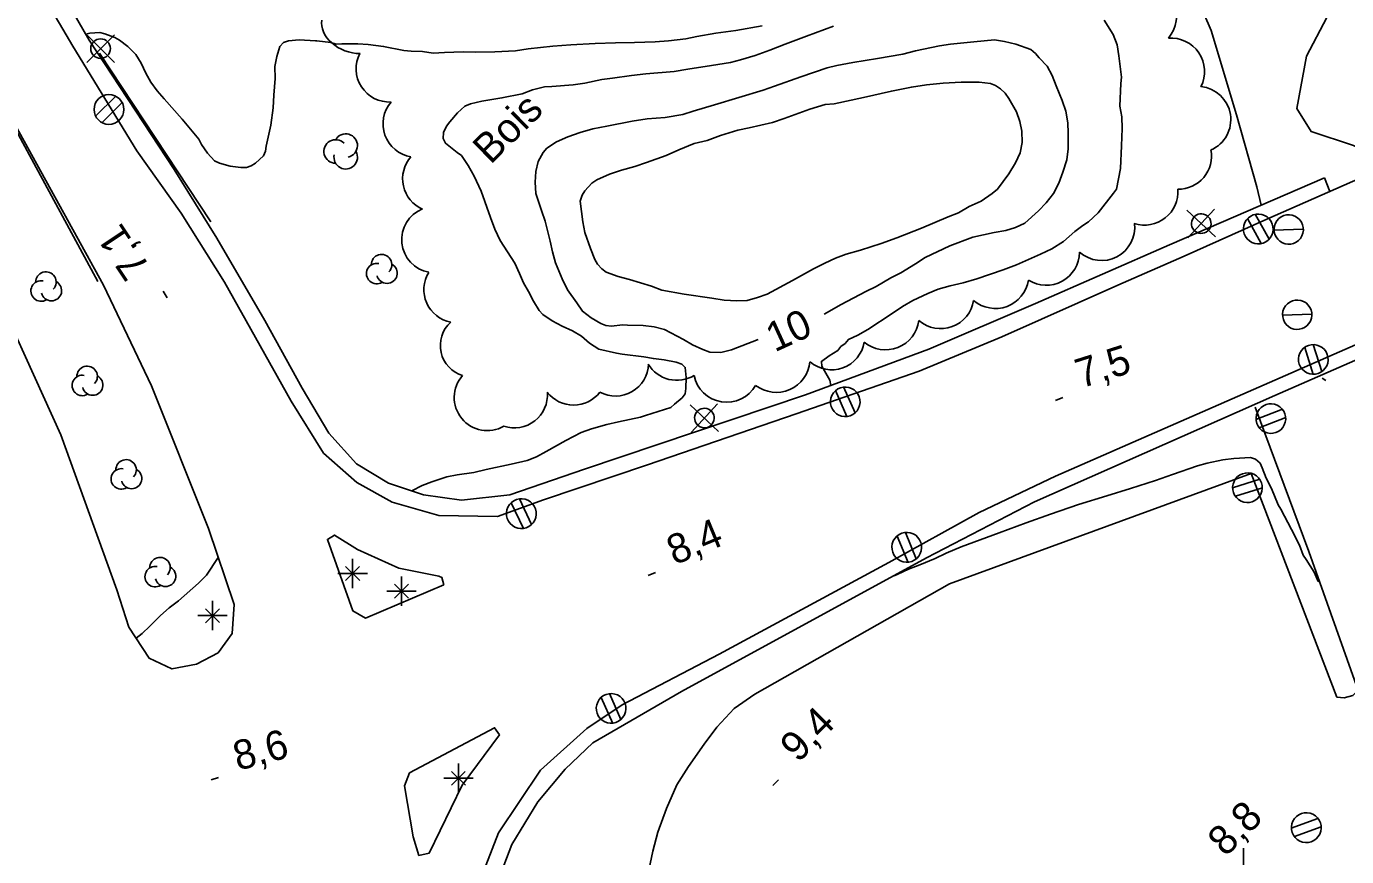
# Model space of a CAD drawing. Extents: x 381879 to 384696, y 5564785 to 5567594.
# Drawn here: x 383869.7 to 384004.5, y 5566301.1 to 5566385.9 of the extents above; entities that cross this region are included whole.
import ezdxf

# ---------------------------------------------------------------- set-up
doc = ezdxf.new("R2010")
doc.units = 0
for name, color, linetype in [('Niveau 1', 7, 'Continuous'), ('Niveau 19', 7, 'Continuous'), ('Niveau 2', 7, 'Continuous'), ('Niveau 21', 7, 'Continuous'), ('Niveau 22', 7, 'Continuous'), ('Niveau 26', 7, 'Continuous'), ('Niveau 3', 7, 'Continuous'), ('Niveau 36', 7, 'Continuous'), ('Niveau 44', 7, 'Continuous'), ('Niveau 52', 7, 'Continuous')]:
    doc.layers.add(name, color=color, linetype=linetype)

msp = doc.modelspace()

# ---------------------------------------------------------------- linework, layer by layer
at = {"layer": 'Niveau 1'}
for points in [[(383944.4, 5566353.89), (383941.67, 5566352.83), (383940.59, 5566352.56), (383939.48, 5566352.61), (383938.76, 5566352.86), (383937.7, 5566353.36), (383936.77, 5566353.9), (383934.83, 5566354.92), (383933.79, 5566355.18), (383932.68, 5566355.33), (383931.07, 5566355.35), (383930.55, 5566355.39), (383929.42, 5566355.26), (383928.84, 5566355.33), (383928.33, 5566355.54), (383927.34, 5566356.1), (383926.47, 5566356.78), (383925.9, 5566357.64), (383924.95, 5566358.97), (383924.39, 5566360.09), (383923.71, 5566361.73), (383923.39, 5566362.85), (383923.17, 5566363.93), (383922.67, 5566365.99), (383922.29, 5566367.06), (383921.72, 5566368.81), (383921.62, 5566369.94), (383921.71, 5566371.04), (383921.95, 5566372.06), (383922.44, 5566372.99), (383922.84, 5566373.41), (383923.83, 5566374.08), (383924.98, 5566374.58), (383926.22, 5566375.03), (383927.52, 5566375.39), (383928.97, 5566375.68), (383931.55, 5566376.19), (383933.07, 5566376.41), (383934.92, 5566376.57), (383936.7, 5566376.86), (383937.78, 5566377.21), (383939.95, 5566377.86), (383942.42, 5566378.61), (383944.93, 5566379.34), (383946.06, 5566379.74), (383948.78, 5566380.71), (383951.46, 5566381.63), (383952.45, 5566381.88), (383954.07, 5566382.17), (383956.58, 5566382.59), (383959.19, 5566383.04), (383960.47, 5566383.35), (383962.92, 5566383.87), (383964.06, 5566384.03), (383966.43, 5566384.3), (383968.54, 5566384.49), (383969.55, 5566384.33), (383970.71, 5566384.05), (383972.24, 5566383.5), (383972.72, 5566383.1), (383973.1, 5566382.64), (383973.9, 5566381.8), (383974.44, 5566380.83), (383974.83, 5566379.79), (383975.46, 5566378.29), (383975.83, 5566377.22), (383976.03, 5566376), (383976.07, 5566374.96), (383976.07, 5566373.37), (383975.92, 5566372.23), (383975.53, 5566370.96), (383975.1, 5566369.87), (383974.55, 5566368.79), (383973.81, 5566367.86), (383973.02, 5566367.03), (383971.65, 5566365.78), (383970.69, 5566365.33), (383969.71, 5566365.03), (383968.52, 5566364.81), (383966.34, 5566364.34), (383963.97, 5566363.46)], [(383963.97, 5566363.46), (383961.46, 5566362.27), (383960.47, 5566361.61), (383958.97, 5566360.71), (383957.95, 5566360.18), (383956.47, 5566359.3), (383955.41, 5566358.78), (383952.88, 5566357.47), (383951.14, 5566356.49)]]:
    msp.add_lwpolyline(points, dxfattribs=at)
at = {"layer": 'Niveau 19'}
msp.add_lwpolyline([(384009.04, 5566371.75), (384005.19, 5566373.71), (384000.87, 5566375.14), (383999.42, 5566377.48), (384000.4, 5566382.81), (384002.46, 5566386.78), (384004.5, 5566388.63), (384007.19, 5566389.9), (384009.07, 5566391.03), (384009.06, 5566392.88), (384007.91, 5566394.71), (384004.22, 5566393.43), (383997.83, 5566391.16), (383992.57, 5566388.92), (383990.33, 5566394.2), (383987.67, 5566392.42), (383990.65, 5566385.45), (383993.25, 5566376.84), (383995.32, 5566369.47), (383995.77, 5566367.6)], dxfattribs=at)
at = {"layer": 'Niveau 2'}
for points in [[(383979.74, 5566386.48), (383980.65, 5566385.02), (383981.05, 5566383.98), (383981.23, 5566382.84), (383981.5, 5566380.68), (383981.45, 5566380.04), (383981.35, 5566377.73), (383981.53, 5566376.63), (383981.57, 5566375.43), (383981.52, 5566373.66), (383981.41, 5566371.36), (383981, 5566369.24), (383980.68, 5566368.82), (383979.14, 5566366.82), (383978.14, 5566365.91), (383977.55, 5566365.54), (383976.75, 5566364.93), (383975.58, 5566363.9), (383974.4, 5566363.15), (383973.25, 5566362.61), (383970.8, 5566361.5), (383969.42, 5566360.99), (383966.74, 5566360.08), (383965.35, 5566359.68), (383964.02, 5566359.38), (383962.79, 5566359.03), (383961.74, 5566358.59), (383960.21, 5566357.86), (383959.13, 5566357.25), (383958.08, 5566356.54), (383955.61, 5566354.9), (383954.59, 5566354.32), (383953.63, 5566353.88), (383953.28, 5566353.49), (383952.86, 5566353.17), (383952.53, 5566352.77), (383951.67, 5566352.21), (383950.86, 5566351.65), (383950.92, 5566351.16)], [(383875.74, 5566385.07), (383876.17, 5566385.17), (383877.18, 5566385.23), (383877.68, 5566385.11), (383878.71, 5566384.74), (383879.2, 5566384.45), (383880.05, 5566383.8), (383880.85, 5566383), (383881.39, 5566382.12), (383881.87, 5566381.07), (383882.4, 5566380.18), (383883.03, 5566379.27), (383883.76, 5566378.47), (383885.6, 5566376.39), (383887.3, 5566374.33), (383887.55, 5566373.8), (383888.17, 5566372.9), (383888.89, 5566372.13), (383889.41, 5566371.88), (383890.49, 5566371.6), (383891.58, 5566371.44), (383892.15, 5566371.47), (383892.64, 5566371.63), (383893.09, 5566371.9), (383893.91, 5566372.63), (383894.1, 5566373.11), (383894.18, 5566373.64), (383894.64, 5566375.77), (383894.9, 5566377.54), (383894.95, 5566378.83), (383895.09, 5566380.55), (383895.07, 5566381.75), (383895.27, 5566382.78), (383895.55, 5566383.79), (383895.95, 5566384.21), (383896.46, 5566384.38), (383897.55, 5566384.49), (383899.19, 5566384.4), (383899.36, 5566384.4)], [(383908.99, 5566383.32), (383910.12, 5566383.28), (383911.21, 5566383.11), (383912.37, 5566383.19), (383914.29, 5566383.26), (383915.53, 5566383.23), (383917.51, 5566383.26), (383919.63, 5566383.38), (383920.93, 5566383.56), (383923.44, 5566383.85), (383925.27, 5566383.96), (383927.77, 5566384.11), (383929.84, 5566384.18), (383931.77, 5566384.2), (383933.9, 5566384.27), (383935.25, 5566384.38), (383937.02, 5566384.6), (383938.15, 5566384.83), (383940.07, 5566385.16), (383942.11, 5566385.45), (383944.8, 5566385.9)], [(383919.57, 5566361.68), (383918.05, 5566364.01), (383917.51, 5566365.16), (383917.08, 5566366.35), (383916.12, 5566369.04), (383915.42, 5566370.58), (383914.79, 5566371.66), (383914.12, 5566372.67), (383913.67, 5566372.98), (383912.49, 5566373.93), (383912.23, 5566374.4), (383912.29, 5566375.04), (383912.58, 5566375.66), (383912.91, 5566376.11), (383913.72, 5566377.03), (383914.46, 5566377.72), (383915.05, 5566377.97), (383916.19, 5566378.22), (383918.25, 5566378.56), (383920.3, 5566378.98), (383921.38, 5566379.37), (383922.6, 5566379.69), (383923.33, 5566379.73), (383925.52, 5566379.9), (383926.71, 5566380.07), (383928.46, 5566380.45), (383929.54, 5566380.57), (383931.46, 5566380.86), (383932.94, 5566381), (383935.82, 5566381.26), (383937.21, 5566381.49), (383939.64, 5566381.85), (383941.58, 5566382.18), (383942.61, 5566382.43), (383944.1, 5566382.89), (383945.6, 5566383.44), (383947.15, 5566384.06), (383949.33, 5566384.87), (383952.09, 5566385.88)], [(383899.36, 5566384.4), (383900.76, 5566384.2), (383901.31, 5566384.04), (383901.89, 5566384.07), (383903.52, 5566384.08), (383904.59, 5566384), (383906.16, 5566383.81), (383908.22, 5566383.41), (383908.99, 5566383.32)], [(383952.16, 5566377.94), (383955.16, 5566378.6), (383958.01, 5566379.25), (383960.06, 5566379.67), (383961.58, 5566379.89), (383963.3, 5566380.06), (383965.15, 5566380.16), (383966.98, 5566380.17), (383968.12, 5566380.04), (383968.65, 5566379.83), (383969.15, 5566379.5), (383969.62, 5566379.05), (383969.99, 5566378.5), (383970.79, 5566377.13), (383971.12, 5566376.15), (383971.33, 5566375.15), (383971.35, 5566373.99), (383971.16, 5566372.95), (383970.68, 5566371.92), (383970, 5566370.82), (383968.83, 5566369.24), (383968.31, 5566368.79), (383967.17, 5566368.02), (383965.96, 5566367.46), (383964.86, 5566366.82), (383963.81, 5566366.4), (383961.08, 5566365.26), (383958.57, 5566364.26), (383956.97, 5566363.68), (383954.86, 5566363), (383953.39, 5566362.59), (383952.31, 5566362.19), (383951.22, 5566361.7), (383950.06, 5566361.11), (383947.92, 5566359.91), (383945.32, 5566358.53), (383944.33, 5566358.17), (383943.27, 5566357.89), (383942.23, 5566357.85), (383940.95, 5566357.91), (383939.66, 5566358.11), (383936.86, 5566358.53), (383934.56, 5566358.94), (383933.51, 5566359.33), (383931.27, 5566360.03), (383930.1, 5566360.31), (383928.9, 5566360.77), (383928.44, 5566361.1), (383927.99, 5566361.57), (383927.74, 5566362.06), (383927.28, 5566363.18), (383926.72, 5566364.8), (383926.5, 5566365.9), (383926.22, 5566368.03), (383926.43, 5566368.62), (383926.7, 5566369.06), (383927.41, 5566369.85), (383927.93, 5566370.19), (383929.24, 5566370.76), (383930.44, 5566371.19), (383931.82, 5566371.55), (383933.02, 5566371.96), (383935.01, 5566372.68), (383936.3, 5566373.27), (383937.88, 5566373.89), (383939.2, 5566374.22), (383940.55, 5566374.71), (383942.34, 5566375.28), (383943.5, 5566375.51), (383945.88, 5566376.04), (383947.05, 5566376.45), (383949.67, 5566377.41), (383951.25, 5566377.89), (383952.16, 5566377.94)], [(383909.03, 5566338.43), (383910.11, 5566338.99), (383911.09, 5566339.37), (383912.63, 5566339.87), (383913.68, 5566340.07), (383915.36, 5566340.33), (383916.64, 5566340.62), (383919.18, 5566341.15), (383920.81, 5566341.54), (383921.77, 5566341.93), (383922.77, 5566342.46), (383924.77, 5566343.57), (383926.35, 5566344.39), (383927.38, 5566344.76), (383928.97, 5566345.23), (383930.15, 5566345.5), (383932.38, 5566345.96), (383932.91, 5566346.12), (383935.5, 5566346.94), (383935.87, 5566347.29), (383936.64, 5566347.94), (383936.95, 5566348.36), (383937.01, 5566348.9), (383937.05, 5566350), (383936.97, 5566351.04), (383936.61, 5566351.39), (383936.03, 5566351.59), (383934.8, 5566351.82), (383933.71, 5566351.94), (383932.72, 5566352.13), (383930.51, 5566352.4), (383929.94, 5566352.5), (383928.15, 5566352.92), (383927.17, 5566353.53), (383926.36, 5566354.22), (383925.46, 5566354.79), (383924.38, 5566355.27), (383923.37, 5566355.81), (383922.43, 5566356.45), (383922.06, 5566356.86), (383921.47, 5566357.8), (383920.97, 5566358.8), (383920.44, 5566359.68), (383920.04, 5566360.64), (383919.57, 5566361.68)], [(383950.92, 5566351.16), (383951.73, 5566349.73), (383951.82, 5566349.21)], [(383958.29, 5566329.78), (383958.66, 5566329.92), (383959.75, 5566330.43), (383960.93, 5566330.88), (383962.47, 5566331.52), (383963.59, 5566332.07), (383965.15, 5566332.73), (383966.44, 5566333.2), (383969.03, 5566334.14), (383971.77, 5566335.16), (383974.27, 5566336.07), (383977.12, 5566337.05), (383980.01, 5566337.94), (383982.44, 5566338.67), (383984.97, 5566339.49), (383986.71, 5566340.1), (383989.26, 5566341.01), (383990.27, 5566341.27), (383991.87, 5566341.6), (383992.99, 5566341.74), (383994.67, 5566341.86), (383995.19, 5566341.67), (383995.65, 5566341.27), (383995.88, 5566340.8), (383996.29, 5566339.72), (383996.81, 5566338.67), (383997.5, 5566337), (383997.76, 5566336.56), (383998.88, 5566334.51), (383999.67, 5566332.9), (384000.06, 5566331.86), (384000.38, 5566331.43), (384001.18, 5566330.13), (384001.59, 5566329.2), (384001.71, 5566329.24)], [(383889.28, 5566331.64), (383888.09, 5566329.83), (383887.25, 5566329.03), (383885.22, 5566327.2), (383884.26, 5566326.48), (383883.39, 5566325.72), (383882.29, 5566324.64), (383881.51, 5566323.89), (383880.89, 5566323.39)]]:
    msp.add_lwpolyline(points, dxfattribs=at)
at = {"layer": 'Niveau 21'}
for p, q in [((383903, 5566331.5), (383903, 5566328.5)), ((383901.5, 5566330), (383904.5, 5566330)), ((383902.28, 5566329.28), (383903.7, 5566330.7)), ((383903.72, 5566329.3), (383902.28, 5566330.7)), ((383908, 5566329.7), (383908, 5566326.7)), ((383906.5, 5566328.2), (383909.5, 5566328.2)), ((383907.28, 5566327.48), (383908.7, 5566328.9)), ((383908.72, 5566327.5), (383907.28, 5566328.9)), ((383888.7, 5566327.2), (383888.7, 5566324.2)), ((383887.2, 5566325.7), (383890.2, 5566325.7)), ((383887.98, 5566324.98), (383889.4, 5566326.4)), ((383889.42, 5566325), (383887.98, 5566326.4)), ((383913.08, 5566308.38), (383914.5, 5566309.8)), ((383914.52, 5566308.4), (383913.08, 5566309.8)), ((383913.8, 5566310.6), (383913.8, 5566307.6)), ((383912.3, 5566309.1), (383915.3, 5566309.1))]:
    msp.add_line(p, q, dxfattribs=at)
for points in [[(383846.47, 5566414.74), (383867.63, 5566377.47), (383877.55, 5566359.45), (383882.45, 5566349.17), (383888.29, 5566334.58), (383890.9, 5566326.83), (383890.71, 5566323.89), (383889.26, 5566321.91), (383887.06, 5566320.75), (383884.54, 5566320.26), (383882.21, 5566321.35), (383880.16, 5566324.52), (383878.93, 5566328.35), (383873.2, 5566344.16), (383864.95, 5566362.25), (383861.83, 5566365.93), (383859.1, 5566369.68), (383856.02, 5566376.05), (383846.82, 5566395.07), (383835.75, 5566417.69)], [(383854.29, 5566418.05), (383874.42, 5566383.83), (383880.95, 5566373.16), (383885.5, 5566366.79), (383889.92, 5566359.74), (383896.72, 5566347.61), (383900.04, 5566342.29), (383903.43, 5566339.29), (383907.03, 5566337.3), (383911.81, 5566335.91), (383917.79, 5566335.81), (383922.5, 5566337.53), (383933.1, 5566341.1), (383948.3, 5566346.3), (383960.84, 5566350.67), (383969.28, 5566354.15), (383981.13, 5566359.44), (383987.9, 5566362.39), (383996.34, 5566366.17), (384012.98, 5566373.48)], [(384086.25, 5566390.65), (384070.07, 5566382.36), (384053.88, 5566374.81), (384038.84, 5566368.1), (384020, 5566359.75), (383997.7, 5566349.98), (383974.77, 5566339.93), (383966.97, 5566336.23), (383957.74, 5566331.13), (383940.44, 5566321.75), (383930.51, 5566316.58), (383926.92, 5566314.19)], [(383888.53, 5566365.9), (383877.16, 5566383.11)], [(383866.79, 5566378.58), (383876.98, 5566359.81)], [(383912.32, 5566328.84), (383904.3, 5566325.43), (383903.03, 5566326.18), (383900.43, 5566333.49), (383901.15, 5566333.92), (383903.51, 5566332.46), (383907.7, 5566330.54), (383911.81, 5566329.72), (383912.11, 5566329.59), (383912.32, 5566328.84)], [(383915.3, 5566106.7), (383911.13, 5566107.33), (383907.59, 5566109.64), (383905.66, 5566111.96), (383904.48, 5566114.9), (383904.17, 5566117.91), (383904.87, 5566125.53), (383908.96, 5566171.44), (383912.18, 5566208.66), (383913.49, 5566222.72), (383914.28, 5566234.18), (383914.69, 5566243.23), (383914.76, 5566249), (383916.38, 5566257.46), (383917.43, 5566264.12), (383914.93, 5566288.3), (383915.05, 5566293.22), (383915.95, 5566298.53), (383917.89, 5566303.54), (383922.17, 5566309.93), (383926.92, 5566314.19)], [(383917.98, 5566313.53), (383914.17, 5566308.38), (383910.83, 5566301.46), (383909.77, 5566301.22), (383909.19, 5566303.12), (383908.29, 5566308.34), (383908.79, 5566309.65), (383917.5, 5566314.25), (383917.98, 5566313.53)]]:
    msp.add_lwpolyline(points, dxfattribs=at)
at = {"layer": 'Niveau 22'}
for points in [[(384104.77, 5566399.45), (384087.84, 5566389.69), (384075.56, 5566383.21), (384061.95, 5566376.75), (384045.29, 5566369.22), (384019.81, 5566358.09), (383997.16, 5566348.16), (383972.61, 5566337.32), (383961.6, 5566331.59), (383936.59, 5566317.95), (383927.52, 5566312.7), (383924.71, 5566310.02), (383921.91, 5566306.69), (383919.26, 5566302.33)], [(383876.09, 5566384.46), (383884.77, 5566371.25), (383889.13, 5566364.24), (383894.03, 5566355.83), (383897.85, 5566348.94), (383900.58, 5566344.32), (383903.39, 5566341.21), (383906.66, 5566339.23), (383910.23, 5566338.02), (383914.13, 5566337.48), (383919.04, 5566338.03), (383926.68, 5566340.66), (383949.24, 5566348.26), (383961.83, 5566352.91), (383972.74, 5566357.57), (383986.42, 5566363.55), (384002.25, 5566370.4)], [(384002.79, 5566369), (384002.25, 5566370.4)], [(383919.26, 5566302.33), (383917.35, 5566297.32), (383916.63, 5566293.36), (383916.38, 5566289.9), (383917.05, 5566282.39), (383919.07, 5566263.26), (383916.26, 5566248.38), (383916.09, 5566240.51), (383915.75, 5566231.2), (383914.78, 5566219.14), (383914.11, 5566212.11), (383913.05, 5566199.57), (383910.63, 5566174.59), (383908.36, 5566147.91), (383905.59, 5566116.74), (383906.33, 5566114.6), (383907.65, 5566111.92), (383909.1, 5566110.56), (383911.92, 5566108.89), (383914.7, 5566108.3)]]:
    msp.add_lwpolyline(points, dxfattribs=at)
at = {"layer": 'Niveau 26'}
msp.add_lwpolyline([(383876.09, 5566384.46), (383851.58, 5566426.94)], dxfattribs=at)
at = {"layer": 'Niveau 3'}
for p, q in [((383884.06, 5566358.13), (383883.66, 5566358.83)), ((383974.77, 5566347.67), (383975.51, 5566347.97)), ((383933.17, 5566329.8), (383933.91, 5566330.11)), ((383888.54, 5566308.93), (383889.31, 5566309.17)), ((383945.9, 5566308.36), (383946.47, 5566308.93))]:
    msp.add_line(p, q, dxfattribs=at)
at = {"layer": 'Niveau 36'}
for p, q in [((383878.68, 5566385), (383875.86, 5566382.18)), ((383878.68, 5566382.18), (383875.86, 5566385)), ((383878.81, 5566378.72), (383876.75, 5566376.68)), ((383877.41, 5566376.04), (383879.47, 5566378.08)), ((383988.18, 5566367.09), (383991.1, 5566364.37)), ((383988.28, 5566364.27), (383991, 5566367.19)), ((383994.37, 5566366.23), (383995.77, 5566363.69)), ((383996.57, 5566364.15), (383995.17, 5566366.69)), ((383997.07, 5566365.07), (384000.07, 5566365.17)), ((383997.94, 5566356.37), (384000.94, 5566356.47)), ((384000.22, 5566353.09), (384001.09, 5566350.32)), ((384001.96, 5566350.61), (384001.09, 5566353.38)), ((383952.3, 5566348.67), (383953.47, 5566346.02)), ((383954.3, 5566346.41), (383953.13, 5566349.06)), ((383937.45, 5566347.23), (383940.37, 5566344.51)), ((383937.55, 5566344.41), (383940.27, 5566347.33)), ((383997.93, 5566346.77), (383995.22, 5566345.72)), ((383995.57, 5566344.87), (383998.28, 5566345.92)), ((383995.62, 5566339.63), (383992.85, 5566338.76)), ((383921.26, 5566335.01), (383920.03, 5566337.64)), ((383993.14, 5566337.89), (383995.91, 5566338.76)), ((383919.2, 5566337.23), (383920.43, 5566334.6)), ((383958.61, 5566333.83), (383959.71, 5566331.14)), ((383960.55, 5566331.51), (383959.45, 5566334.2)), ((383930.39, 5566315.09), (383929.22, 5566317.74)), ((383928.39, 5566317.35), (383929.56, 5566314.7)), ((384001.57, 5566304.98), (383998.84, 5566303.99)), ((383999.17, 5566303.14), (384001.9, 5566304.13)), ((383993.97, 5566297.98), (383993.98, 5566301.96))]:
    msp.add_line(p, q, dxfattribs=at)
for centre, radius in [((383877.26, 5566383.59), 1), ((383878.12, 5566377.38), 1.52)]:
    msp.add_circle(centre, radius, dxfattribs=at)
for centre, major_axis, ratio in [((383989.65, 5566365.73), (0.799, -0.601), 0.999875), ((383995.47, 5566365.18), (1.22, -0.91), 0.999874), ((383998.58, 5566365.12), (1.2, -0.9), 0.999875), ((383999.45, 5566356.42), (1.2, -0.9), 0.999875), ((384001.09, 5566351.86), (-1.21, 0.91), 0.999874), ((383953.3, 5566347.53), (1.21, -0.91), 0.999873), ((383996.76, 5566345.82), (-1.21, 0.91), 0.999874), ((383938.92, 5566345.87), (0.799, -0.601), 0.999875), ((383994.37, 5566338.76), (1.21, -0.91), 0.999874), ((383920.23, 5566336.11), (1.21, -0.92), 0.999875), ((383959.58, 5566332.68), (-1.22, 0.91), 0.999874), ((383929.39, 5566316.23), (-1.21, 0.91), 0.999875), ((384000.38, 5566304.06), (-1.21, 0.92), 0.999874)]:
    msp.add_ellipse(centre, major_axis=major_axis, ratio=ratio, dxfattribs=at)
at = {"layer": 'Niveau 44'}
for centre, start, end in [((383901.26, 5566373.09), 44.1153, 269.8039), ((383902.29, 5566373.69), 282.2692, 149.7262), ((383902.29, 5566372.49), 166.9368, 29.6212)]:
    msp.add_arc(centre, 1.2, start, end, dxfattribs=at)
for centre, major_axis, ratio, start_param, end_param in [((383983.51, 5566387.01), (3.41, 1.28), 0.999921, 5.222571, 7.37216), ((383903.1, 5566385.67), (3.17, -1.14), 0.73069, 3.270493, 5.169382), ((383986.57, 5566381.25), (2.84, 1.91), 0.999994, 5.219665, 7.343719), ((383906.7, 5566381.5), (1.78, -2.87), 0.987447, 3.666766, 5.78886), ((383989.28, 5566376.34), (-1.29, 3.13), 0.999938, 3.166443, 5.793622), ((383909.51, 5566375.91), (-3.2, -1.18), 0.997271, 5.215564, 7.337532), ((383987.31, 5566372.63), (1.96, 2.77), 0.999858, 3.739197, 5.5138), ((383911.49, 5566370.3), (-1.31, -3.12), 0.999891, 4.38617, 6.27186), ((383983.87, 5566368.97), (3.05, 1.5), 0.999748, 3.940023, 5.904617), ((383911.39, 5566364.08), (-3.38, -0.11), 0.999859, 5.060841, 7.641461), ((383979.47, 5566365.34), (3.25, -0.96), 0.999429, 4.273649, 6.691645), ((383905.95, 5566361.54), (-0.836, 0.629), 0.999875, 3.020126, 6.959135), ((383973.82, 5566362.83), (1.64, -2.98), 0.999949, 5.217334, 7.343914), ((383871.68, 5566359.76), (-0.836, 0.629), 0.999875, 3.020126, 6.959135), ((383905.46, 5566360.62), (-0.836, 0.629), 0.999875, 5.163765, 9.050341), ((383906.51, 5566360.66), (-0.836, 0.629), 0.999875, 0.893509, 4.863384), ((383913.66, 5566358.97), (-3.36, -0.41), 0.999163, 5.607672, 7.541985), ((383871.19, 5566358.84), (-0.836, 0.629), 0.999875, 5.163765, 9.050341), ((383872.24, 5566358.88), (-0.836, 0.629), 0.999875, 0.893509, 4.863384), ((383968.63, 5566360.47), (1.19, -3.2), 0.99991, 5.219538, 7.344757), ((383963.04, 5566358.41), (1.18, -3.2), 0.999994, 5.221482, 7.344207), ((383915.14, 5566353.27), (-3.17, -0.34), 0.999632, 5.334438, 7.458355), ((383957.42, 5566356.27), (1.26, -3.19), 0.999061, 5.215427, 7.346336), ((383951.89, 5566354.23), (1.11, -3.25), 0.988535, 5.250692, 7.353934), ((383875.89, 5566350.12), (-0.836, 0.629), 0.999875, 3.020126, 6.959135), ((383929.83, 5566351.5), (2.25, -2.53), 0.996817, 5.067864, 7.093751), ((383936.1, 5566353.12), (1.53, -3.03), 0.99939, 4.782687, 6.363867), ((383946.25, 5566351.96), (2.04, 2.8), 0.999995, 3.116894, 5.243989), ((383875.4, 5566349.2), (-0.836, 0.629), 0.999875, 5.163765, 9.050341), ((383876.45, 5566349.24), (-0.836, 0.629), 0.999875, 0.893509, 4.863384), ((383916.76, 5566347.97), (3.26, -0.91), 0.999787, 2.687034, 5.505659), ((383941.19, 5566350.86), (2.95, 1.65), 0.999444, 2.821427, 5.263232), ((383919.5, 5566348.26), (2.84, 1.86), 0.999745, 3.816438, 5.775952), ((383925.56, 5566350.58), (2.53, 2.25), 0.999334, 3.071696, 4.900589), ((383879.87, 5566340.58), (-0.836, 0.629), 0.999875, 3.020126, 6.959135), ((383879.38, 5566339.66), (-0.836, 0.629), 0.999875, 5.163765, 9.050341), ((383880.43, 5566339.7), (-0.836, 0.629), 0.999875, 0.893509, 4.863384), ((383883.33, 5566330.6), (-0.836, 0.629), 0.999875, 3.020126, 6.959135), ((383882.84, 5566329.68), (-0.836, 0.629), 0.999875, 5.163765, 9.050341), ((383883.89, 5566329.72), (-0.836, 0.629), 0.999875, 0.893509, 4.863384)]:
    msp.add_ellipse(centre, major_axis=major_axis, ratio=ratio, start_param=start_param, end_param=end_param, dxfattribs=at)
at = {"layer": 'Niveau 52'}
for points in [[(384001.98, 5566349.94), (384002.38, 5566349.72)], [(384000.65, 5566332.24), (383995.17, 5566346.98)], [(383933.09, 5566298.9), (383933.64, 5566301.67), (383934.15, 5566303.6), (383935.06, 5566306.02), (383936.09, 5566308.41), (383937.31, 5566310.29), (383938.88, 5566312.58), (383940.17, 5566314.32), (383941.97, 5566316.23), (383944.05, 5566317.67), (383963.94, 5566328.95), (383994.74, 5566340.22), (384003.5, 5566317.39), (384004.25, 5566317.3), (384005.14, 5566317.53), (384005.67, 5566318.07), (384000.65, 5566332.24)]]:
    msp.add_lwpolyline(points, dxfattribs=at)

# ---------------------------------------------------------------- texts
at = {"layer": 'Niveau 1'}
msp.add_text('10', height=3, rotation=24.5701, dxfattribs=at).set_placement((383946.09, 5566352.56))
at = {"layer": 'Niveau 3'}
for s, rotation, p in [('7,1  ', 123.6524, (383882.39, 5566361.27)), ('7,5  ', 17.626, (383977.38, 5566348.89)), ('8,4  ', 22.4858, (383935.87, 5566330.83)), ('9,4', 44.7717, (383948.48, 5566310.6)), ('8,6  ', 14.8487, (383891.27, 5566309.85)), ('8,8', 44.7717, (383992.13, 5566301))]:
    msp.add_text(s, height=3, rotation=rotation, dxfattribs=at).set_placement(p)
at = {"layer": 'Niveau 44'}
msp.add_text('Bois', height=3, rotation=44.7707, dxfattribs=at).set_placement((383917.09, 5566371.68))

doc.saveas('drawing.dxf')
